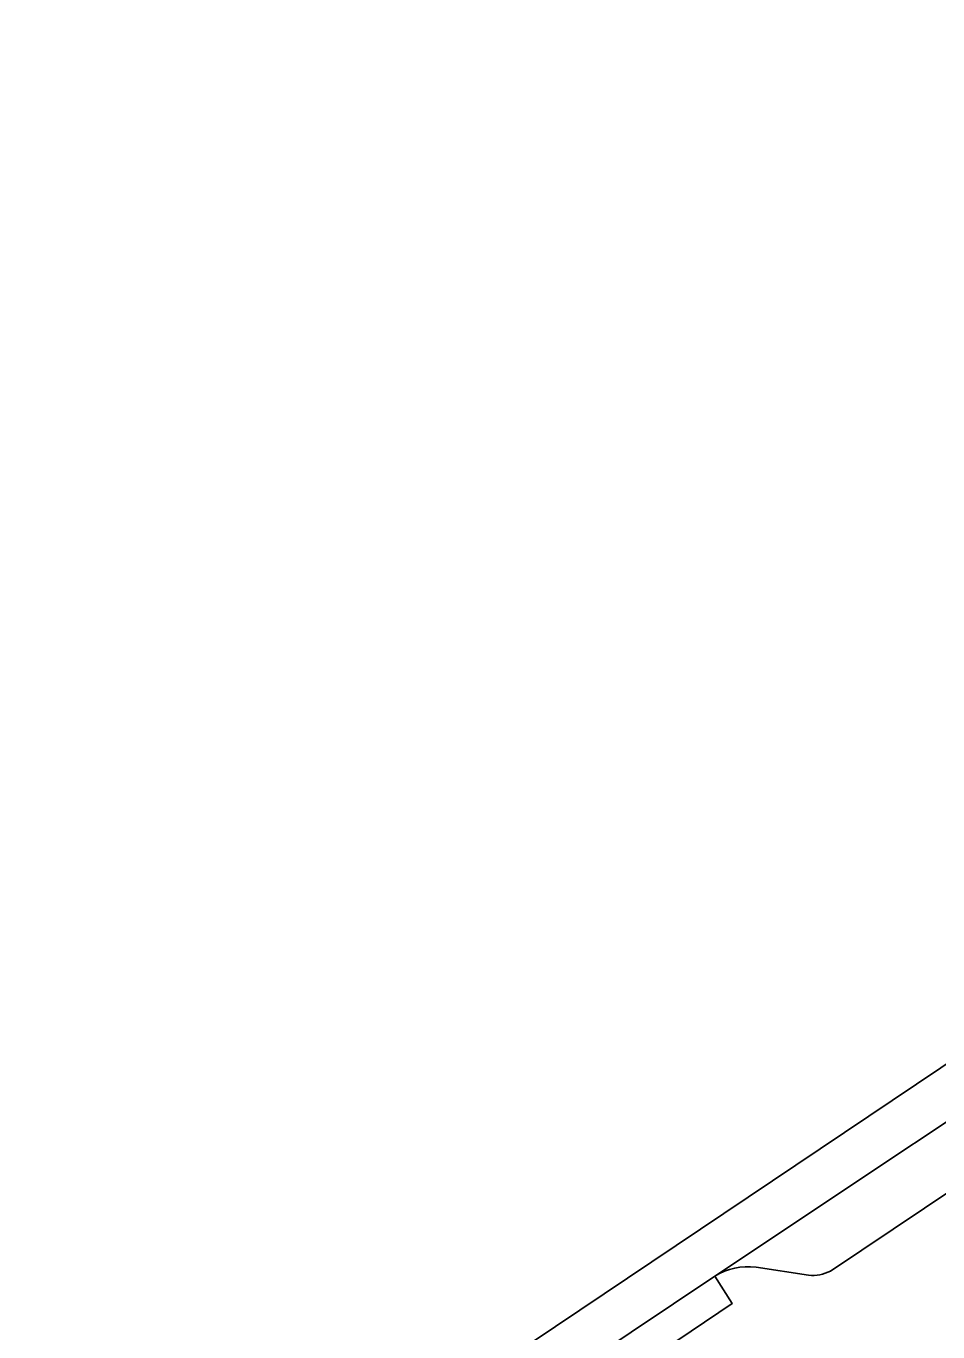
# Model space of a CAD drawing. Extents: x 158352 to 159489, y 383828 to 384603.
# Drawn here: x 159181.74 to 159212.29, y 384465.46 to 384509.24 of the extents above; entities that cross this region are included whole.
import ezdxf

# ---------------------------------------------------------------- set-up
doc = ezdxf.new("R2010")
doc.units = 0
for name, color, linetype in [('IMGEO_Parkeervlak_open', 7, 'Continuous'), ('IMGEO_Rijbaan_lokaal_gesloten', 7, 'Continuous'), ('IMGEO_Voetpad_open', 7, 'Continuous')]:
    doc.layers.add(name, color=color, linetype=linetype)

msp = doc.modelspace()

# ---------------------------------------------------------------- linework, layer by layer
at = {"layer": 'IMGEO_Parkeervlak_open'}
for points in [[(159218.156, 384476.224), (159204.819, 384467.326)], [(159208.693, 384467.495), (159212.884, 384470.31)], [(159206.195, 384467.624), (159207.955, 384467.355)]]:
    msp.add_lwpolyline(points, dxfattribs=at)
for centre, radius, start, end in [((159205.907, 384465.629), 2.016, 81.7812, 122.6584), ((159208.071, 384468.759), 1.409, 265.2794, 296.2036)]:
    msp.add_arc(centre, radius, start, end, dxfattribs=at)
at = {"layer": 'IMGEO_Rijbaan_lokaal_gesloten'}
for points in [[(159181.744, 384453.727), (159181.744, 384453.727), (159182.604, 384452.472), (159182.808, 384452.608), (159200.323, 384464.315), (159200.633, 384464.522), (159204.819, 384467.326), (159218.156, 384476.224), (159222.874, 384479.173), (159255.868, 384499.042), (159259.402, 384501.155), (159262.129, 384502.762), (159272.419, 384507.908), (159272.91, 384508.113), (159275.886, 384509.237)], [(159259.052, 384502.944), (159218.023, 384478.101), (159218.023, 384478.101), (159181.744, 384453.727)]]:
    msp.add_lwpolyline(points, dxfattribs=at)
at = {"layer": 'IMGEO_Voetpad_open'}
for points in [[(159254.022, 384495.591), (159229.998, 384481.104), (159222.01, 384476.236), (159217.114, 384473.138), (159219.275, 384469.856), (159215.061, 384467.036), (159212.884, 384470.31), (159208.693, 384467.495)], [(159207.955, 384467.355), (159206.195, 384467.624)], [(159204.819, 384467.326), (159205.394, 384466.409), (159201.247, 384463.599), (159200.633, 384464.522), (159200.323, 384464.315)]]:
    msp.add_lwpolyline(points, dxfattribs=at)
msp.add_lwpolyline([(159200.633, 384464.522), (159201.247, 384463.599), (159205.394, 384466.409), (159204.819, 384467.326)], close=True, dxfattribs=at)
for centre, radius, start, end in [((159205.907, 384465.629), 2.016, 81.7812, 122.6584), ((159208.071, 384468.759), 1.409, 265.2794, 296.2036)]:
    msp.add_arc(centre, radius, start, end, dxfattribs=at)

doc.saveas('drawing.dxf')
